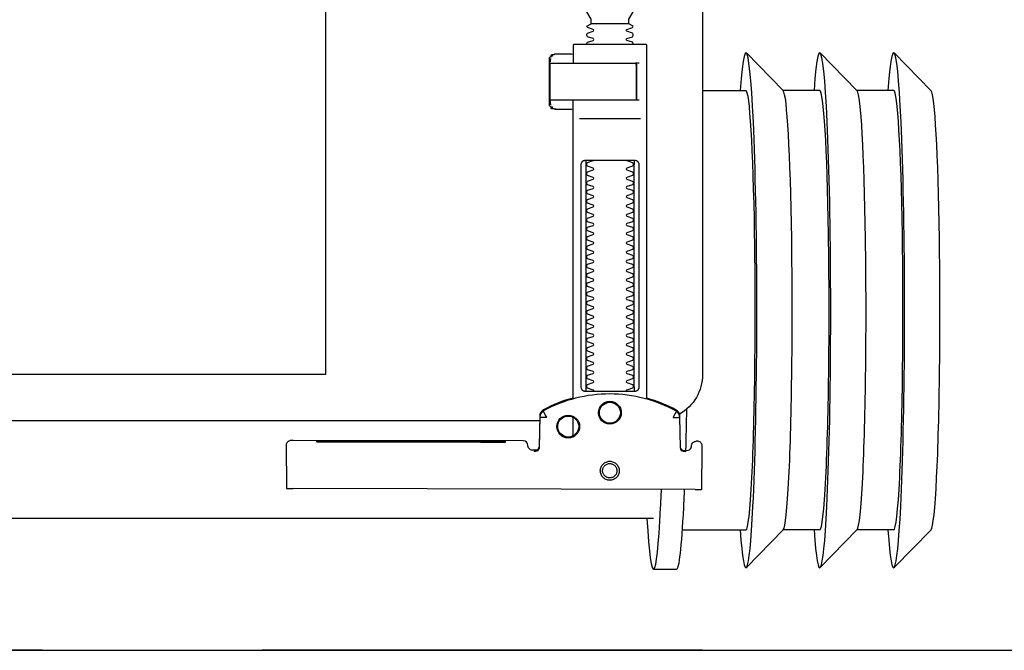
# Model space of a CAD drawing. Header units: millimetres. Extents: x 28600 to 181045, y -399112 to -163690.
# Tile 428 of 482: x 74520 to 74541, y -195414 to -195400. Entities that reach past the tile are written whole.
import ezdxf

# ---------------------------------------------------------------- set-up
doc = ezdxf.new("R2010")
doc.units = ezdxf.units.MM
doc.linetypes.add('CARKOVANA', pattern=[7.5, 5, -2.5])
doc.linetypes.add('HIDDEN2', pattern=[4.7625, 3.175, -1.5875])
doc.layers.get('0').update_dxf_attribs({"color": 8})
doc.layers.add('!! 0_ Istn-sciany', color=8, linetype='Continuous')
doc.layers.add('!! 1_Wyburzenia', color=8, linetype='CARKOVANA')
doc.layers.add('!!_@ wypos sanit nd', color=8, linetype='Continuous', plot=False)

# ---------------------------------------------------------------- blocks, each defined once
blk = doc.blocks.new('A$Cff2eaf8b')
for points in [[(-0.24945, 0.09108), (-0.24147, 0.09927)], [(-0.24136, 0.09113), (-0.23342, 0.09113), (-0.22548, 0.09927)], [(-0.22538, 0.09113), (-0.21743, 0.09113), (-0.2095, 0.09927)], [(-0.18941, 0.09963), (-0.19441, 0.09963)], [(-0.19567, 0.09113), (-0.20939, 0.09113)], [(-0.18941, 0.08863), (-0.04454, 0.08863), (-0.04035, 0.08853), (-0.03617, 0.08824), (-0.032, 0.08775), (-0.02786, 0.08707), (-0.02376, 0.08619), (-0.0197, 0.08513), (-0.0157, 0.08388), (-0.01176, 0.08244), (-0.00789, 0.08082), (-0.0041, 0.07902), (-0.0004, 0.07705), (0.0032, 0.0749), (0.0067, 0.0726), (0.01009, 0.07012), (0.01337, 0.0675)], [(-0.19839, 0.08237), (-0.11148, 0.08219)], [(-0.19594, 0.07411), (-0.19609, 0.07411), (-0.19639, 0.07411), (-0.19593, 0.07402), (-0.19578, 0.07396), (-0.19564, 0.07387), (-0.19551, 0.07376), (-0.1954, 0.07363), (-0.19532, 0.07349), (-0.19526, 0.07333), (-0.19523, 0.07317)], [(-0.16479, 0.06647), (-0.16466, 0.07302), (-0.16465, 0.07318), (-0.16461, 0.07333), (-0.16454, 0.07348), (-0.16445, 0.07361), (-0.16435, 0.07373), (-0.16422, 0.07383), (-0.16409, 0.07391), (-0.16394, 0.07396), (-0.16349, 0.07404), (-0.1638, 0.07405), (-0.16395, 0.07405)], [(-0.172, 0.07079), (-0.172, 0.06674)], [(-0.12195, 0.07209), (-0.15195, 0.07215)], [(-0.15195, 0.07205), (-0.12195, 0.07199)], [(0.16493, 0.0675), (-0.16477, 0.0675)], [(-0.172, 0.06279), (-0.172, -0.00182)], [(-0.1852, 0.06018), (-0.1852, 0.01218)], [(-0.1748, 0.01218), (-0.1748, 0.06018)], [(-0.11847, -0.0325), (-0.11847, 0.0575), (0.11153, 0.0575), (0.11153, -0.0325)], [(-0.17342, 0.00218), (-0.18659, 0.00218)], [(-0.172, 0.00012), (-0.17167, 0.00018), (-0.1682, 0.00018), (-0.1681, 0.00018), (-0.16799, 0.00016), (-0.16789, 0.00007), (-0.16779, 0.00006), (-0.16762, 0.00005), (-0.16752, 0.00005), (-0.16741, 0.00003), (-0.1673, -0.00004), (-0.16725, -0.00018), (-0.16725, -0.00044), (-0.16711, -0.00046), (-0.16701, -0.0005), (-0.16693, -0.00056), (-0.16688, -0.0007), (-0.16688, -0.01094), (-0.16692, -0.01107), (-0.16701, -0.01115), (-0.16725, -0.0112), (-0.16725, -0.01147), (-0.16728, -0.01157), (-0.16735, -0.01164), (-0.16746, -0.01168), (-0.16762, -0.01169), (-0.16775, -0.0117), (-0.16789, -0.01172), (-0.16797, -0.01179), (-0.16807, -0.01182), (-0.1682, -0.01182), (-0.17167, -0.01182), (-0.172, -0.01177)], [(-0.16829, 0.00017), (-0.16772, 0.00003), (-0.16738, -0.00042)], [(-0.18633, -0.00182), (-0.17526, -0.00182), (-0.17367, -0.00182)], [(-0.16723, -0.00083), (-0.16714, -0.00136), (-0.16713, -0.00163)], [(-0.24945, -0.00383), (-0.24147, -0.01202)], [(-0.24136, -0.00387), (-0.23342, -0.00387), (-0.22548, -0.01202)], [(-0.22538, -0.00387), (-0.21743, -0.00387), (-0.2095, -0.01202)], [(-0.2, -0.00387), (-0.20939, -0.00387)], [(-0.18633, -0.00982), (-0.18551, -0.00982), (-0.18567, -0.00972), (-0.1857, -0.00962)], [(-0.16713, -0.01002), (-0.16714, -0.01028), (-0.16723, -0.01081)], [(-0.16738, -0.01122), (-0.16772, -0.01167), (-0.16829, -0.01182)], [(-0.1841, -0.0183), (-0.1759, -0.0183)]]:
    blk.add_lwpolyline(points)
for points in [[(-0.19989, 0.08236), (-0.19995, 0.07336, 0.009369), (-0.19994, 0.07293), (-0.19992, 0.07276), (-0.19986, 0.07259), (-0.19979, 0.07243), (-0.19968, 0.07229), (-0.19955, 0.07217), (-0.19941, 0.07208), (-0.19924, 0.07201), (-0.19908, 0.07197), (-0.19895, 0.07196), (-0.1988, 0.07196)], [(-0.16413, 0.07389), (-0.16324, 0.07389), (-0.16303, 0.07386), (-0.16283, 0.0738), (-0.16264, 0.07369), (-0.16249, 0.07354), (-0.16237, 0.07337), (-0.16228, 0.07317), (-0.16225, 0.07297, 0.002299), (-0.16224, 0.07285, 0.40455), (-0.16124, 0.07188), (-0.11145, 0.07178), (-0.11127, 0.07178), (-0.11111, 0.07178), (-0.111, 0.07178), (-0.11083, 0.07179), (-0.11065, 0.07183), (-0.11049, 0.0719), (-0.11033, 0.072), (-0.1102, 0.07212), (-0.11009, 0.07227), (-0.11001, 0.07243), (-0.10996, 0.07261), (-0.10995, 0.07279), (-0.10997, 0.08178), (-0.10998, 0.08217)], [(-0.19576, 0.07395), (-0.19665, 0.07395, 0.282591), (-0.19754, 0.0734), (-0.19758, 0.07331), (-0.19761, 0.0732), (-0.19763, 0.07311), (-0.19764, 0.07296, -0.415352), (-0.19865, 0.07196)], [(-0.19623, 0.07426), (-0.19588, 0.0742), (-0.19555, 0.07399), (-0.19533, 0.07367), (-0.19523, 0.07332), (-0.19513, 0.06676), (-0.19513, 0.0667, 0.265347), (-0.19435, 0.06544, 0.125711), (-0.17997, 0.06173, 0.125711), (-0.16558, 0.06538, 0.26954), (-0.1648, 0.06667), (-0.16467, 0.07322), (-0.16464, 0.07344), (-0.16456, 0.07365), (-0.16444, 0.07383), (-0.16428, 0.07399), (-0.1641, 0.0741), (-0.16389, 0.07417), (-0.16368, 0.0742)], [(-0.15993, -0.0325), (-0.17249, -0.0325, 0.405519), (-0.172, -0.032), (-0.172, -0.0313, 0.414214), (-0.1725, -0.0308), (-0.1875, -0.0308, 0.414214), (-0.188, -0.0313), (-0.188, -0.032, 0.405519), (-0.18751, -0.0325), (-0.19, -0.0325, -0.414214), (-0.2, -0.0225), (-0.2, 0.0575, -0.266001), (-0.19506, 0.06612)], [(-0.19513, 0.06651), (-0.19511, 0.06632), (-0.19509, 0.06622), (-0.19506, 0.06612), (-0.19503, 0.06602), (-0.19498, 0.06592), (-0.19493, 0.06582), (-0.19488, 0.06573), (-0.19482, 0.06564), (-0.19475, 0.06556), (-0.19468, 0.06548), (-0.1946, 0.06541), (-0.19452, 0.06535), (-0.19443, 0.06529), (-0.19434, 0.06524), (-0.19358, 0.06483), (-0.19281, 0.06445), (-0.19203, 0.0641), (-0.19125, 0.06376), (-0.19045, 0.06345), (-0.18964, 0.06316), (-0.18882, 0.06289), (-0.188, 0.06265), (-0.188, -0.01362, 0.414214), (-0.1878, -0.01382), (-0.17545, -0.01382), (-0.1722, -0.01382, 0.414214), (-0.172, -0.01362), (-0.172, -0.00982)], [(-0.172, 0.0626), (-0.17117, 0.06284), (-0.17034, 0.0631), (-0.16952, 0.06339), (-0.16872, 0.0637), (-0.16792, 0.06404), (-0.16713, 0.06439), (-0.16635, 0.06477), (-0.16558, 0.06518), (-0.16557, 0.06518, 0.269546), (-0.16479, 0.06647)], [(-0.18353, 0.01118, 0.182836), (-0.18364, 0.01127), (-0.18485, 0.01168, 0.050055), (-0.185, 0.01194), (-0.185, 0.01222, 0.050055), (-0.18485, 0.01248), (-0.18364, 0.01289, 0.719897), (-0.18364, 0.01327), (-0.18485, 0.01368, 0.050055), (-0.185, 0.01394), (-0.185, 0.01422, 0.050055), (-0.18485, 0.01448), (-0.18364, 0.01489, 0.719897), (-0.18364, 0.01527), (-0.18485, 0.01568, 0.050055), (-0.185, 0.01594), (-0.185, 0.01622, 0.050055), (-0.18485, 0.01648), (-0.18364, 0.01689, 0.719897), (-0.18364, 0.01727), (-0.18485, 0.01768, 0.050055), (-0.185, 0.01794), (-0.185, 0.01822, 0.050055), (-0.18485, 0.01848), (-0.18364, 0.01889, 0.719897), (-0.18364, 0.01927), (-0.18485, 0.01968, 0.050055), (-0.185, 0.01994), (-0.185, 0.02022, 0.050055), (-0.18485, 0.02048), (-0.18364, 0.02089, 0.719897), (-0.18364, 0.02127), (-0.18485, 0.02168, 0.050055), (-0.185, 0.02194), (-0.185, 0.02222, 0.050055), (-0.18485, 0.02248), (-0.18364, 0.02289, 0.719897), (-0.18364, 0.02327), (-0.18485, 0.02368, 0.050055), (-0.185, 0.02394), (-0.185, 0.02422, 0.050055), (-0.18485, 0.02448), (-0.18364, 0.02489, 0.719897), (-0.18364, 0.02527), (-0.18485, 0.02568, 0.050055), (-0.185, 0.02594), (-0.185, 0.02622, 0.050055), (-0.18485, 0.02648), (-0.18364, 0.02689, 0.719897), (-0.18364, 0.02727), (-0.18485, 0.02768, 0.050055), (-0.185, 0.02794), (-0.185, 0.02822, 0.050055), (-0.18485, 0.02848), (-0.18364, 0.02889, 0.719897), (-0.18364, 0.02927), (-0.18485, 0.02968, 0.050055), (-0.185, 0.02994), (-0.185, 0.03022, 0.050055), (-0.18485, 0.03048), (-0.18364, 0.03089, 0.719897), (-0.18364, 0.03127), (-0.18485, 0.03168, 0.050055), (-0.185, 0.03194), (-0.185, 0.03222, 0.050055), (-0.18485, 0.03248), (-0.18364, 0.03289, 0.719897), (-0.18364, 0.03327), (-0.18485, 0.03368, 0.050055), (-0.185, 0.03394), (-0.185, 0.03422, 0.050055), (-0.18485, 0.03448), (-0.18364, 0.03489, 0.719897), (-0.18364, 0.03527), (-0.18485, 0.03568, 0.050055), (-0.185, 0.03594), (-0.185, 0.03622, 0.050055), (-0.18485, 0.03648), (-0.18364, 0.03689, 0.719897), (-0.18364, 0.03727), (-0.18485, 0.03768, 0.050055), (-0.185, 0.03794), (-0.185, 0.03822, 0.050055), (-0.18485, 0.03848), (-0.18364, 0.03889, 0.719897), (-0.18364, 0.03927), (-0.18485, 0.03968, 0.050055), (-0.185, 0.03994), (-0.185, 0.04022, 0.050055), (-0.18485, 0.04048), (-0.18364, 0.04089, 0.719897), (-0.18364, 0.04127), (-0.18485, 0.04168, 0.050055), (-0.185, 0.04194), (-0.185, 0.04222, 0.050055), (-0.18485, 0.04248), (-0.18364, 0.04289, 0.719897), (-0.18364, 0.04327), (-0.18485, 0.04368, 0.050055), (-0.185, 0.04394), (-0.185, 0.04422, 0.050055), (-0.18485, 0.04448), (-0.18364, 0.04489, 0.719897), (-0.18364, 0.04527), (-0.18485, 0.04568, 0.050055), (-0.185, 0.04594), (-0.185, 0.04622, 0.050055), (-0.18485, 0.04648), (-0.18364, 0.04689, 0.719897), (-0.18364, 0.04727), (-0.18485, 0.04768, 0.050055), (-0.185, 0.04794), (-0.185, 0.04822, 0.050055), (-0.18485, 0.04848), (-0.18364, 0.04889, 0.719897), (-0.18364, 0.04927), (-0.18485, 0.04968, 0.050055), (-0.185, 0.04994), (-0.185, 0.05022, 0.050055), (-0.18485, 0.05048), (-0.18364, 0.05089, 0.719897), (-0.18364, 0.05127), (-0.18485, 0.05168, 0.050055), (-0.185, 0.05194), (-0.185, 0.05222, 0.050055), (-0.18485, 0.05248), (-0.18364, 0.05289, 0.719897), (-0.18364, 0.05327), (-0.18485, 0.05368, 0.050055), (-0.185, 0.05394), (-0.185, 0.05422, 0.050055), (-0.18485, 0.05448), (-0.18364, 0.05489, 0.719897), (-0.18364, 0.05527), (-0.18485, 0.05568, 0.050055), (-0.185, 0.05594), (-0.185, 0.05622, 0.050055), (-0.18485, 0.05648), (-0.18364, 0.05689, 0.719897), (-0.18364, 0.05727), (-0.18485, 0.05768, 0.050055), (-0.185, 0.05794), (-0.185, 0.05822, 0.050055), (-0.18485, 0.05848), (-0.18364, 0.05889, 0.719897), (-0.18364, 0.05927), (-0.18485, 0.05968, 0.050055), (-0.185, 0.05994), (-0.185, 0.06022, 0.050055), (-0.18485, 0.06048), (-0.18364, 0.06089, 0.474594), (-0.18353, 0.06118)], [(-0.17647, 0.06118, 0.474594), (-0.17636, 0.06089), (-0.17515, 0.06048, 0.050055), (-0.175, 0.06022), (-0.175, 0.05994, 0.050055), (-0.17515, 0.05968), (-0.17636, 0.05927, 0.719897), (-0.17636, 0.05889), (-0.17515, 0.05848, 0.050055), (-0.175, 0.05822), (-0.175, 0.05794, 0.050055), (-0.17515, 0.05768), (-0.17636, 0.05727, 0.719897), (-0.17636, 0.05689), (-0.17515, 0.05648, 0.050055), (-0.175, 0.05622), (-0.175, 0.05594, 0.050055), (-0.17515, 0.05568), (-0.17636, 0.05527, 0.719897), (-0.17636, 0.05489), (-0.17515, 0.05448, 0.050055), (-0.175, 0.05422), (-0.175, 0.05394, 0.050055), (-0.17515, 0.05368), (-0.17636, 0.05327, 0.719897), (-0.17636, 0.05289), (-0.17515, 0.05248, 0.050055), (-0.175, 0.05222), (-0.175, 0.05194, 0.050055), (-0.17515, 0.05168), (-0.17636, 0.05127, 0.719897), (-0.17636, 0.05089), (-0.17515, 0.05048, 0.050055), (-0.175, 0.05022), (-0.175, 0.04994, 0.050055), (-0.17515, 0.04968), (-0.17636, 0.04927, 0.719897), (-0.17636, 0.04889), (-0.17515, 0.04848, 0.050055), (-0.175, 0.04822), (-0.175, 0.04794, 0.050055), (-0.17515, 0.04768), (-0.17636, 0.04727, 0.719897), (-0.17636, 0.04689), (-0.17515, 0.04648, 0.050055), (-0.175, 0.04622), (-0.175, 0.04594, 0.050055), (-0.17515, 0.04568), (-0.17636, 0.04527, 0.719897), (-0.17636, 0.04489), (-0.17515, 0.04448, 0.050055), (-0.175, 0.04422), (-0.175, 0.04394, 0.050055), (-0.17515, 0.04368), (-0.17636, 0.04327, 0.719897), (-0.17636, 0.04289), (-0.17515, 0.04248, 0.050055), (-0.175, 0.04222), (-0.175, 0.04194, 0.050055), (-0.17515, 0.04168), (-0.17636, 0.04127, 0.719897), (-0.17636, 0.04089), (-0.17515, 0.04048, 0.050055), (-0.175, 0.04022), (-0.175, 0.03994, 0.050055), (-0.17515, 0.03968), (-0.17636, 0.03927, 0.719897), (-0.17636, 0.03889), (-0.17515, 0.03848, 0.050055), (-0.175, 0.03822), (-0.175, 0.03794, 0.050055), (-0.17515, 0.03768), (-0.17636, 0.03727, 0.719897), (-0.17636, 0.03689), (-0.17515, 0.03648, 0.050055), (-0.175, 0.03622), (-0.175, 0.03594, 0.050055), (-0.17515, 0.03568), (-0.17636, 0.03527, 0.719897), (-0.17636, 0.03489), (-0.17515, 0.03448, 0.050055), (-0.175, 0.03422), (-0.175, 0.03394, 0.050055), (-0.17515, 0.03368), (-0.17636, 0.03327, 0.719897), (-0.17636, 0.03289), (-0.17515, 0.03248, 0.050055), (-0.175, 0.03222), (-0.175, 0.03194, 0.050055), (-0.17515, 0.03168), (-0.17636, 0.03127, 0.719897), (-0.17636, 0.03089), (-0.17515, 0.03048, 0.050055), (-0.175, 0.03022), (-0.175, 0.02994, 0.050055), (-0.17515, 0.02968), (-0.17636, 0.02927, 0.719897), (-0.17636, 0.02889), (-0.17515, 0.02848, 0.050055), (-0.175, 0.02822), (-0.175, 0.02794, 0.050055), (-0.17515, 0.02768), (-0.17636, 0.02727, 0.719897), (-0.17636, 0.02689), (-0.17515, 0.02648, 0.050055), (-0.175, 0.02622), (-0.175, 0.02594, 0.050055), (-0.17515, 0.02568), (-0.17636, 0.02527, 0.719897), (-0.17636, 0.02489), (-0.17515, 0.02448, 0.050055), (-0.175, 0.02422), (-0.175, 0.02394, 0.050055), (-0.17515, 0.02368), (-0.17636, 0.02327, 0.719897), (-0.17636, 0.02289), (-0.17515, 0.02248, 0.050055), (-0.175, 0.02222), (-0.175, 0.02194, 0.050055), (-0.17515, 0.02168), (-0.17636, 0.02127, 0.719897), (-0.17636, 0.02089), (-0.17515, 0.02048, 0.050055), (-0.175, 0.02022), (-0.175, 0.01994, 0.050055), (-0.17515, 0.01968), (-0.17636, 0.01927, 0.719897), (-0.17636, 0.01889), (-0.17515, 0.01848, 0.050055), (-0.175, 0.01822), (-0.175, 0.01794, 0.050055), (-0.17515, 0.01768), (-0.17636, 0.01727, 0.719897), (-0.17636, 0.01689), (-0.17515, 0.01648, 0.050055), (-0.175, 0.01622), (-0.175, 0.01594, 0.050055), (-0.17515, 0.01568), (-0.17636, 0.01527, 0.719897), (-0.17636, 0.01489), (-0.17515, 0.01448, 0.050055), (-0.175, 0.01422), (-0.175, 0.01394, 0.050055), (-0.17515, 0.01368), (-0.17636, 0.01327, 0.719897), (-0.17636, 0.01289), (-0.17515, 0.01248, 0.050055), (-0.175, 0.01222), (-0.175, 0.01194, 0.050055), (-0.17515, 0.01168), (-0.17636, 0.01127, 0.182836), (-0.17647, 0.01118)], [(-0.1857, -0.00202), (-0.1857, -0.00962), (-0.1857, -0.00202), (-0.18567, -0.00192), (-0.18559, -0.00184), (-0.17696, -0.00182), (-0.16725, -0.00182, -0.414214), (-0.16705, -0.00202), (-0.16705, -0.00962, -0.414214), (-0.16725, -0.00982), (-0.18543, -0.00982), (-0.18553, -0.00978), (-0.1856, -0.00962)], [(-0.185, -0.01382), (-0.185, -0.01406, -0.050055), (-0.18485, -0.01432), (-0.18364, -0.01473, -0.719897), (-0.18364, -0.01511), (-0.18485, -0.01552, -0.050055), (-0.185, -0.01578), (-0.185, -0.01606, -0.050055), (-0.18485, -0.01632), (-0.18364, -0.01673, -0.719897), (-0.18364, -0.01711), (-0.18485, -0.01752, -0.050055), (-0.185, -0.01778), (-0.1841, -0.0183), (-0.1841, -0.01936), (-0.185, -0.02092), (-0.185, -0.0308)], [(-0.175, -0.01382), (-0.175, -0.01406, 0.050055), (-0.17515, -0.01432), (-0.17636, -0.01473, 0.719897), (-0.17636, -0.01511), (-0.17515, -0.01552, 0.050055), (-0.175, -0.01578), (-0.175, -0.01606, 0.050055), (-0.17515, -0.01632), (-0.17636, -0.01673, 0.719897), (-0.17636, -0.01711), (-0.17515, -0.01752, 0.050055), (-0.175, -0.01778), (-0.1759, -0.0183), (-0.1759, -0.01936), (-0.175, -0.02092), (-0.175, -0.0308)]]:
    blk.add_lwpolyline(points, format="xyb")
for points in [[(-0.17994, 0.08038), (-0.17974, 0.08037), (-0.17954, 0.08034), (-0.17935, 0.08029), (-0.17916, 0.08022), (-0.17897, 0.08013), (-0.1788, 0.08003), (-0.17864, 0.07991), (-0.17849, 0.07978), (-0.17836, 0.07963), (-0.17824, 0.07947), (-0.17814, 0.07929), (-0.17805, 0.07911), (-0.17798, 0.07892), (-0.17793, 0.07873), (-0.17791, 0.07853), (-0.1779, 0.07833), (-0.17791, 0.07813), (-0.17794, 0.07793), (-0.17799, 0.07773), (-0.17805, 0.07754), (-0.17814, 0.07736), (-0.17824, 0.07719), (-0.17836, 0.07703), (-0.1785, 0.07688), (-0.17865, 0.07675), (-0.17881, 0.07663), (-0.17898, 0.07652), (-0.17916, 0.07644), (-0.17935, 0.07637), (-0.17955, 0.07632), (-0.17975, 0.07629), (-0.17995, 0.07628), (-0.18015, 0.07629), (-0.18035, 0.07632), (-0.18054, 0.07637), (-0.18073, 0.07644), (-0.18091, 0.07653), (-0.18109, 0.07663), (-0.18125, 0.07675), (-0.18139, 0.07689), (-0.18153, 0.07704), (-0.18165, 0.0772), (-0.18175, 0.07737), (-0.18184, 0.07755), (-0.1819, 0.07774), (-0.18195, 0.07794), (-0.18198, 0.07813), (-0.18199, 0.07834), (-0.18198, 0.07854), (-0.18195, 0.07873), (-0.1819, 0.07893), (-0.18183, 0.07912), (-0.18175, 0.0793), (-0.18164, 0.07947), (-0.18152, 0.07963), (-0.18139, 0.07978), (-0.18124, 0.07992), (-0.18108, 0.08004), (-0.18091, 0.08014), (-0.18072, 0.08022), (-0.18053, 0.08029), (-0.18034, 0.08034), (-0.18014, 0.08037)], [(-0.17994, 0.07987), (-0.17979, 0.07987), (-0.17964, 0.07984), (-0.17949, 0.07981), (-0.17935, 0.07976), (-0.17921, 0.07969), (-0.17908, 0.07961), (-0.17896, 0.07952), (-0.17885, 0.07942), (-0.17874, 0.07931), (-0.17865, 0.07918), (-0.17858, 0.07905), (-0.17851, 0.07892), (-0.17846, 0.07877), (-0.17842, 0.07862), (-0.1784, 0.07847), (-0.17839, 0.07832), (-0.1784, 0.07817), (-0.17842, 0.07802), (-0.17846, 0.07787), (-0.17851, 0.07773), (-0.17858, 0.07759), (-0.17866, 0.07746), (-0.17875, 0.07734), (-0.17885, 0.07723), (-0.17896, 0.07712), (-0.17909, 0.07703), (-0.17922, 0.07696), (-0.17935, 0.07689), (-0.1795, 0.07684), (-0.17964, 0.0768), (-0.1798, 0.07678), (-0.17995, 0.07677), (-0.1801, 0.07678), (-0.18025, 0.07681), (-0.1804, 0.07684), (-0.18054, 0.07689), (-0.18068, 0.07696), (-0.18081, 0.07704), (-0.18093, 0.07713), (-0.18104, 0.07723), (-0.18114, 0.07734), (-0.18123, 0.07747), (-0.18131, 0.0776), (-0.18138, 0.07773), (-0.18143, 0.07788), (-0.18146, 0.07803), (-0.18149, 0.07818), (-0.18149, 0.07833), (-0.18149, 0.07848), (-0.18146, 0.07863), (-0.18143, 0.07878), (-0.18137, 0.07892), (-0.18131, 0.07906), (-0.18123, 0.07919), (-0.18114, 0.07931), (-0.18104, 0.07942), (-0.18092, 0.07952), (-0.1808, 0.07962), (-0.18067, 0.07969), (-0.18053, 0.07976), (-0.18039, 0.07981), (-0.18024, 0.07985), (-0.18009, 0.07987)], [(-0.17471, 0.06118), (-0.17462, 0.06118), (-0.17454, 0.06117), (-0.17445, 0.06115), (-0.17437, 0.06113), (-0.17428, 0.06109), (-0.1742, 0.06105), (-0.17413, 0.061), (-0.17406, 0.06095), (-0.174, 0.06088), (-0.17394, 0.06081), (-0.17389, 0.06072), (-0.17384, 0.06062), (-0.17381, 0.06052), (-0.17378, 0.06041), (-0.17376, 0.06029), (-0.17376, 0.06018), (-0.17376, 0.01218), (-0.17376, 0.01206), (-0.17378, 0.01195), (-0.17381, 0.01184), (-0.17384, 0.01173), (-0.17389, 0.01164), (-0.17394, 0.01155), (-0.174, 0.01148), (-0.17406, 0.01141), (-0.17413, 0.01135), (-0.1742, 0.01131), (-0.17428, 0.01126), (-0.17437, 0.01123), (-0.17445, 0.01121), (-0.17454, 0.01119), (-0.17462, 0.01118), (-0.17471, 0.01118), (-0.18529, 0.01118), (-0.18538, 0.01118), (-0.18547, 0.01119), (-0.18555, 0.01121), (-0.18564, 0.01123), (-0.18572, 0.01126), (-0.1858, 0.01131), (-0.18587, 0.01135), (-0.18594, 0.01141), (-0.18601, 0.01148), (-0.18606, 0.01155), (-0.18612, 0.01164), (-0.18616, 0.01173), (-0.1862, 0.01184), (-0.18623, 0.01195), (-0.18624, 0.01206), (-0.18625, 0.01218), (-0.18625, 0.06018), (-0.18624, 0.06029), (-0.18623, 0.06041), (-0.1862, 0.06052), (-0.18616, 0.06062), (-0.18612, 0.06072), (-0.18606, 0.06081), (-0.18601, 0.06088), (-0.18594, 0.06095), (-0.18587, 0.061), (-0.1858, 0.06105), (-0.18572, 0.06109), (-0.18564, 0.06113), (-0.18555, 0.06115), (-0.18547, 0.06117), (-0.18538, 0.06118), (-0.18529, 0.06118)]]:
    blk.add_lwpolyline(points, close=True)
for points in [[(-0.19436, 0.06548), (-0.19435, 0.06548), (-0.19435, 0.06548), (-0.19435, 0.06548), (-0.19435, 0.06548), (-0.19435, 0.06548), (-0.19435, 0.06548), (-0.19435, 0.06548), (-0.19435, 0.06548), (-0.19435, 0.06548), (-0.19435, 0.06548), (-0.19435, 0.06548), (-0.19435, 0.06548), (-0.19435, 0.06548), (-0.19435, 0.06548), (-0.19435, 0.06548), (-0.19435, 0.06548), (-0.19435, 0.06548), (-0.19435, 0.06548), (-0.19435, 0.06549), (-0.19435, 0.06549), (-0.19435, 0.06549), (-0.19435, 0.06549), (-0.19435, 0.06549), (-0.19435, 0.06549), (-0.19435, 0.0655), (-0.19435, 0.0655), (-0.19434, 0.0655), (-0.19434, 0.06551), (-0.19434, 0.06551), (-0.19434, 0.06552), (-0.19433, 0.06552), (-0.19433, 0.06553), (-0.19433, 0.06553), (-0.19433, 0.06554), (-0.19432, 0.06554), (-0.19432, 0.06555), (-0.19432, 0.06555), (-0.19432, 0.06556), (-0.19431, 0.06556), (-0.19431, 0.06557), (-0.19431, 0.06558), (-0.1943, 0.06558), (-0.1943, 0.06559), (-0.19429, 0.0656), (-0.19429, 0.06561), (-0.19429, 0.06561), (-0.19428, 0.06562), (-0.19428, 0.06563), (-0.19427, 0.06564), (-0.19427, 0.06565), (-0.19426, 0.06566), (-0.19426, 0.06566), (-0.19425, 0.06567), (-0.19425, 0.06568), (-0.19424, 0.06569), (-0.19424, 0.0657), (-0.19423, 0.06571), (-0.19423, 0.06572), (-0.19422, 0.06573), (-0.19422, 0.06574), (-0.19421, 0.06575), (-0.1942, 0.06576), (-0.1942, 0.06578), (-0.19419, 0.06579), (-0.19419, 0.0658), (-0.19418, 0.06581), (-0.19417, 0.06582), (-0.19417, 0.06583), (-0.19416, 0.06585), (-0.19415, 0.06586), (-0.19414, 0.06588), (-0.19413, 0.06591), (-0.19411, 0.06594), (-0.1941, 0.06596), (-0.19408, 0.06599), (-0.19407, 0.06602), (-0.19405, 0.06605), (-0.19395, 0.06623), (-0.19393, 0.06626), (-0.1939, 0.06633), (-0.19388, 0.06636), (-0.19386, 0.0664), (-0.19384, 0.06643), (-0.19382, 0.06646), (-0.1938, 0.0665), (-0.19378, 0.06653), (-0.19377, 0.06657), (-0.19376, 0.06659), (-0.19375, 0.0666), (-0.19375, 0.0666), (-0.19374, 0.06662), (-0.19373, 0.06663), (-0.19372, 0.06664), (-0.19372, 0.06665), (-0.19371, 0.06666), (-0.19371, 0.06667), (-0.19371, 0.06667), (-0.1937, 0.06668), (-0.1937, 0.06668), (-0.1937, 0.06668), (-0.1937, 0.06669), (-0.1937, 0.06669), (-0.1937, 0.0667), (-0.19369, 0.06671), (-0.19369, 0.06671), (-0.19369, 0.06672), (-0.19368, 0.06672), (-0.19368, 0.06672), (-0.19368, 0.06673), (-0.19367, 0.06673), (-0.19367, 0.06674), (-0.19367, 0.06674), (-0.19366, 0.06674), (-0.19365, 0.06675), (-0.19365, 0.06675), (-0.19364, 0.06676), (-0.19364, 0.06676), (-0.19364, 0.06676), (-0.19364, 0.06677), (-0.19363, 0.06677), (-0.19363, 0.06678), (-0.19363, 0.06678), (-0.19363, 0.06678), (-0.19363, 0.06679), (-0.19363, 0.06679), (-0.19363, 0.0668), (-0.19363, 0.0668), (-0.19363, 0.06681), (-0.19364, 0.06681), (-0.19364, 0.06681), (-0.19364, 0.06682), (-0.19364, 0.06682), (-0.19364, 0.06682), (-0.19365, 0.06682), (-0.19365, 0.06682), (-0.19365, 0.06682), (-0.19365, 0.06682), (-0.19365, 0.06682), (-0.19366, 0.06682), (-0.19366, 0.06682), (-0.19366, 0.06682), (-0.19366, 0.06682), (-0.19366, 0.06682), (-0.19367, 0.06682), (-0.19367, 0.06682), (-0.19367, 0.06682), (-0.19367, 0.06682), (-0.19367, 0.06682), (-0.19368, 0.06682), (-0.19368, 0.06682), (-0.19369, 0.06682), (-0.19369, 0.06682), (-0.19369, 0.06681), (-0.1937, 0.06681), (-0.1937, 0.06681), (-0.19371, 0.06681), (-0.19371, 0.06681), (-0.19371, 0.06681), (-0.19371, 0.06681), (-0.19372, 0.0668), (-0.19372, 0.0668), (-0.19373, 0.0668), (-0.19373, 0.0668), (-0.19374, 0.0668), (-0.19374, 0.0668), (-0.19374, 0.0668), (-0.19375, 0.0668), (-0.19375, 0.06681), (-0.19376, 0.06681), (-0.19376, 0.06681), (-0.19377, 0.06681), (-0.19377, 0.06681), (-0.19377, 0.06681), (-0.19377, 0.06681), (-0.19378, 0.06681), (-0.19378, 0.06681), (-0.19378, 0.06681), (-0.19378, 0.06681), (-0.19379, 0.06681), (-0.19379, 0.06681), (-0.19379, 0.06681), (-0.19379, 0.06681), (-0.1938, 0.06681), (-0.1938, 0.06681), (-0.19381, 0.06681), (-0.19381, 0.06681), (-0.19382, 0.06681), (-0.19383, 0.06681), (-0.19383, 0.06681), (-0.19384, 0.06681), (-0.19385, 0.06681), (-0.19385, 0.06681), (-0.19386, 0.06681), (-0.19387, 0.06681), (-0.19388, 0.06681), (-0.19389, 0.06681), (-0.19389, 0.0668), (-0.1939, 0.0668), (-0.19391, 0.0668), (-0.19392, 0.0668), (-0.19397, 0.0668), (-0.19398, 0.0668), (-0.19399, 0.0668), (-0.194, 0.0668), (-0.19401, 0.0668), (-0.19402, 0.0668), (-0.19403, 0.0668), (-0.19405, 0.0668), (-0.19406, 0.0668), (-0.19407, 0.0668), (-0.19408, 0.0668), (-0.19409, 0.0668), (-0.1941, 0.0668), (-0.19412, 0.0668), (-0.19417, 0.0668), (-0.19419, 0.0668), (-0.19421, 0.0668), (-0.19424, 0.0668), (-0.19426, 0.0668), (-0.19429, 0.0668), (-0.19431, 0.0668), (-0.19433, 0.0668), (-0.19436, 0.0668), (-0.19438, 0.06679), (-0.19455, 0.06679), (-0.19457, 0.06679), (-0.19459, 0.06679), (-0.19461, 0.06679), (-0.19463, 0.06679), (-0.19464, 0.06679), (-0.19465, 0.06679), (-0.19466, 0.06679), (-0.19467, 0.06679), (-0.19468, 0.06679), (-0.19469, 0.06679), (-0.1947, 0.06679), (-0.19471, 0.06679), (-0.19472, 0.06679), (-0.19473, 0.06679), (-0.19474, 0.06679), (-0.19474, 0.06679), (-0.19475, 0.06679), (-0.19476, 0.06679), (-0.19477, 0.06679), (-0.19478, 0.06679), (-0.19479, 0.06679), (-0.1948, 0.06679), (-0.1948, 0.06679), (-0.19481, 0.06679), (-0.19482, 0.06678), (-0.19483, 0.06678), (-0.19484, 0.06678), (-0.19484, 0.06678), (-0.19485, 0.06678), (-0.19486, 0.06678), (-0.19487, 0.06678), (-0.19487, 0.06678), (-0.19488, 0.06678), (-0.19489, 0.06678), (-0.1949, 0.06678), (-0.1949, 0.06678), (-0.19491, 0.06678), (-0.19492, 0.06678), (-0.19492, 0.06678), (-0.19493, 0.06678), (-0.19494, 0.06678), (-0.19494, 0.06678), (-0.19495, 0.06678), (-0.19496, 0.06678), (-0.19496, 0.06678), (-0.19497, 0.06678), (-0.19499, 0.06678), (-0.19499, 0.06678), (-0.195, 0.06678), (-0.195, 0.06678), (-0.19501, 0.06678), (-0.19501, 0.06678), (-0.19502, 0.06678), (-0.19502, 0.06678), (-0.19503, 0.06678), (-0.19503, 0.06678), (-0.19504, 0.06678), (-0.19504, 0.06678), (-0.19505, 0.06678), (-0.19505, 0.06678), (-0.19505, 0.06678), (-0.19506, 0.06678), (-0.19506, 0.06678), (-0.19507, 0.06678), (-0.19507, 0.06678), (-0.19507, 0.06678), (-0.19508, 0.06678), (-0.19508, 0.06678), (-0.19508, 0.06678), (-0.19509, 0.06678), (-0.19509, 0.06678), (-0.19509, 0.06678), (-0.1951, 0.06678), (-0.1951, 0.06678), (-0.1951, 0.06678), (-0.19511, 0.06678), (-0.19511, 0.06678), (-0.19511, 0.06678), (-0.19511, 0.06678), (-0.19511, 0.06678), (-0.19512, 0.06678), (-0.19512, 0.06678), (-0.19512, 0.06678), (-0.19512, 0.06678), (-0.19512, 0.06678), (-0.19512, 0.06678), (-0.19513, 0.06678), (-0.19513, 0.06677), (-0.19513, 0.06677), (-0.19513, 0.06677), (-0.19513, 0.06677), (-0.19513, 0.06677), (-0.19513, 0.06677), (-0.19513, 0.06677), (-0.19513, 0.06677), (-0.19513, 0.06677), (-0.19513, 0.06677), (-0.19513, 0.06677), (-0.19513, 0.06677), (-0.19513, 0.06677), (-0.19513, 0.06677), (-0.19513, 0.06677), (-0.19513, 0.06678), (-0.19513, 0.06678), (-0.19513, 0.06678), (-0.19513, 0.06678), (-0.19513, 0.06678), (-0.19513, 0.06678), (-0.19513, 0.06678), (-0.19513, 0.06678), (-0.19513, 0.06678), (-0.19513, 0.06678), (-0.19513, 0.06678), (-0.19513, 0.06678), (-0.19513, 0.06678), (-0.19513, 0.06678), (-0.19513, 0.06678), (-0.19513, 0.06677), (-0.19513, 0.06677, 0.269547)], [(-0.1648, 0.06671), (-0.16481, 0.06671), (-0.16485, 0.06672), (-0.16497, 0.06672), (-0.16603, 0.06675), (-0.16612, 0.06675), (-0.16616, 0.06675), (-0.1662, 0.06675), (-0.16623, 0.06676), (-0.16627, 0.06677), (-0.1663, 0.06675), (-0.1663, 0.06672), (-0.16628, 0.0667), (-0.16625, 0.06667), (-0.16623, 0.06663), (-0.16622, 0.0666), (-0.1662, 0.06657), (-0.16561, 0.06549), (-0.1656, 0.06545), (-0.16558, 0.06542, 0.269546)]]:
    blk.add_lwpolyline(points, format="xyb", close=True)
for centre, radius in [((-0.17096, 0.06877), 0.00247), ((-0.17096, 0.06877), 0.00227), ((-0.17997, 0.06579), 0.00247), ((-0.17997, 0.06579), 0.00227)]:
    blk.add_circle(centre, radius)
for centre, major_axis, ratio, start_param, end_param in [((-0.24136, 0.04363), (0, 0.0557), 0.04256, 5.733752, 6.988802), ((-0.22538, 0.04363), (0, 0.0557), 0.04256, 5.733752, 6.988802), ((-0.20939, 0.04363), (0, 0.0557), 0.04256, 5.733752, 6.988802), ((-0.18941, 0.04363), (0, 0.056), 0.04256, 5.645661, 6.988802), ((-0.19441, 0.04363), (0, 0.056), 0.04256, 0, 0.705617), ((-0.24936, 0.04363), (0, 0.0475), 0.04256, 0.043665, 0.705617), ((-0.24136, 0.04363), (0, 0.0475), 0.04256, 0, 0.705617), ((-0.23337, 0.04363), (0, 0.0475), 0.04256, 0.043665, 0.705617), ((-0.22538, 0.04363), (0, 0.0475), 0.04256, 0, 0.705617), ((-0.21739, 0.04363), (0, 0.0475), 0.04256, 0.043665, 0.705617), ((-0.20939, 0.04363), (0, 0.0475), 0.04256, 0, 0.705617), ((-0.24136, 0.04363), (0, 0.0557), 0.04256, 0.705617, 3.691026), ((-0.22538, 0.04363), (0, 0.0557), 0.04256, 0.705617, 3.691026), ((-0.20939, 0.04363), (0, 0.0557), 0.04256, 0.705617, 3.691026), ((-0.19441, 0.04363), (0, 0.056), 0.04256, 0.705617, 0.806963), ((-0.18941, 0.04363), (0, 0.056), 0.04256, 0.705617, 0.807212), ((-0.19839, 0.08235), (-0.0015, 0), 0.008726, 4.712674, 6.283151), ((-0.11148, 0.08218), (-0.0015, 0), 0.008726, 3.141878, 4.712682), ((-0.24936, 0.04363), (0, 0.0475), 0.04256, 0.705617, 3.097928), ((-0.24136, 0.04363), (0, 0.0475), 0.04256, 0.705617, 3.141593), ((-0.23337, 0.04363), (0, 0.0475), 0.04256, 0.705617, 3.097928), ((-0.22538, 0.04363), (0, 0.0475), 0.04256, 0.705617, 3.141593), ((-0.21739, 0.04363), (0, 0.0475), 0.04256, 0.705617, 3.097928), ((-0.20939, 0.04363), (0, 0.0475), 0.04256, 0.705617, 3.141593), ((-0.19664, 0.07495), (-0.000002, -0.001), 0.000289, 6.274459, 6.283185), ((-0.19441, 0.04363), (0, 0.056), 0.04256, 0.998527, 1.179108), ((-0.16324, 0.07489), (-0.000002, -0.001), 0.000289, 6.274459, 6.283185), ((-0.19879, 0.07296), (-0.000011, -0.001), 0.706875, 0, 0.012337), ((-0.19844, 0.07196), (-0.000501, 0.000001), 0.008726, 0.786107, 1.14947), ((-0.19864, 0.07296), (-0.000006, -0.001), 0.408573, 0, 0.00956), ((-0.15195, 0.0721), (0.0055, -0.00001), 0.008726, 1.571085, 4.712678), ((-0.12195, 0.07204), (0.0055, -0.00001), 0.008726, 4.712678, 7.854271), ((-0.19463, 0.06658), (-0.0005, -0.000008), 0.017454, 0, 0.000137), ((-0.1653, 0.06668), (0.0005, -0.00001), 0.000006, 6.282744, 6.283185), ((-0.1852, 0.06018), (0, 0.001), 0.000289, 4.712389, 6.283185), ((-0.1748, 0.06018), (0, -0.001), 0.000289, 1.570796, 3.141593), ((-0.1852, 0.01218), (0, -0.001), 0.000289, 0, 1.570796), ((-0.1748, 0.01218), (0, -0.001), 0.000289, 0, 1.570796), ((-0.16763, -0.00015), (0.000004, 0.0002), 0.133184, 0.00502, 0.005026), ((-0.16723, -0.00065), (0.000013, 0.0002), 0.223, 0.006306, 0.006351), ((-0.16763, -0.01149), (0.000004, -0.0002), 0.133184, 6.278107, 6.278112), ((-0.16723, -0.011), (0.000013, -0.0002), 0.223, 6.276731, 6.276777)]:
    blk.add_ellipse(centre, major_axis=major_axis, ratio=ratio, start_param=start_param, end_param=end_param)

msp = doc.modelspace()

# ---------------------------------------------------------------- linework, layer by layer
at = {"layer": '!! 0_ Istn-sciany'}
msp.add_lwpolyline([(74470.42327, -195413.5883), (74554.42327, -195413.5883)], dxfattribs=at)
at = {"layer": '!! 1_Wyburzenia', "linetype": 'HIDDEN2', "ltscale": 3}
msp.add_line((74534.42327, -195413.5883), (74494.42327, -195413.5883), dxfattribs=at)

# ---------------------------------------------------------------- block references
at = {"layer": '!!_@ wypos sanit nd', "xscale": 100, "yscale": 100, "zscale": 100, "rotation": 180}
msp.add_blockref('A$Cff2eaf8b', (74514.4231, -195401.87226), dxfattribs=at)

doc.saveas('drawing.dxf')
